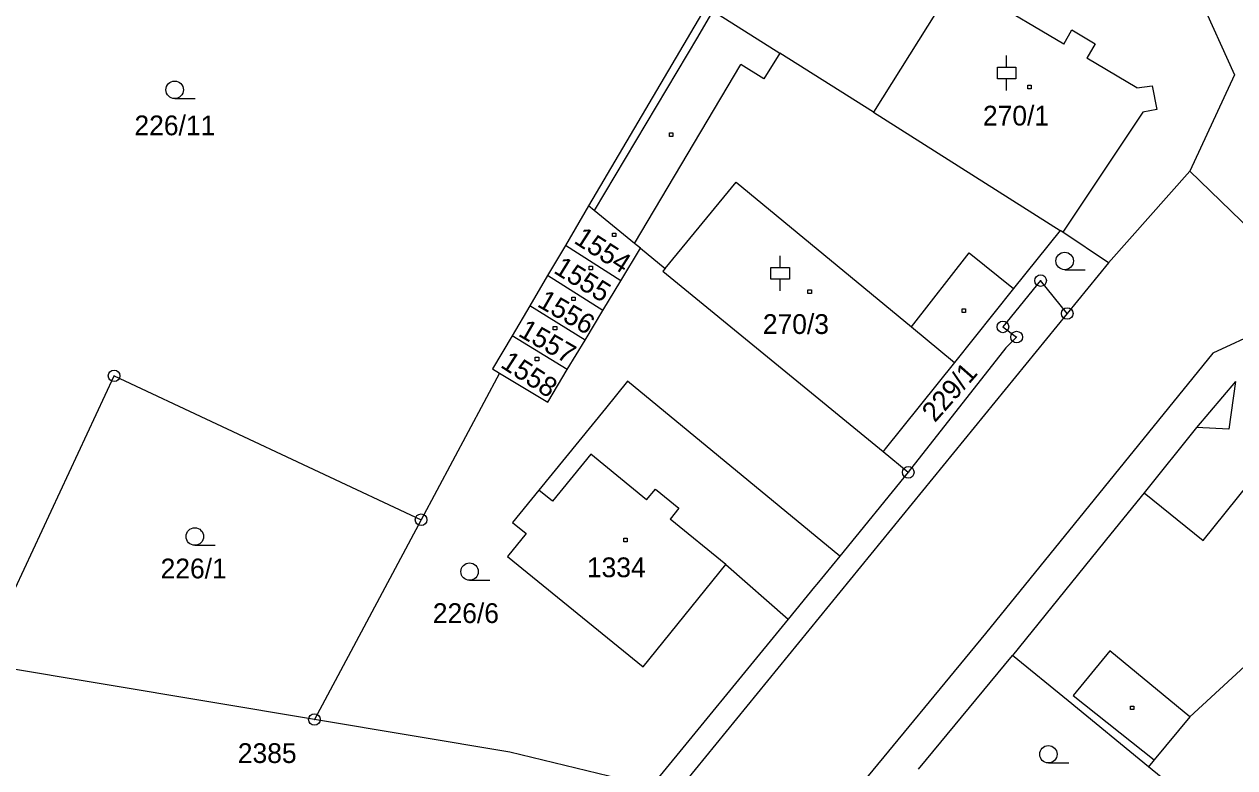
# Model space of a CAD drawing. Extents: x -795483 to -789093, y -1112258 to -1108741.
# Drawn here: x -791809.3 to -791705.2, y -1111029.8 to -1110965.8 of the extents above; entities that cross this region are included whole.
import ezdxf

# ---------------------------------------------------------------- set-up
doc = ezdxf.new("R2010")
doc.units = 0
for name, color, linetype in [('Vrstva 1', 7, 'Continuous'), ('Vrstva 14', 7, 'Continuous'), ('Vrstva 15', 7, 'Continuous'), ('Vrstva 16', 7, 'Continuous'), ('Vrstva 2', 7, 'Continuous'), ('Vrstva 23', 7, 'Continuous'), ('Vrstva 25', 7, 'Continuous'), ('Vrstva 28', 7, 'Continuous')]:
    doc.layers.add(name, color=color, linetype=linetype)

msp = doc.modelspace()

# ---------------------------------------------------------------- linework, layer by layer
at = {"layer": 'Vrstva 1'}
for p, q in [((-791729.12, -1110962.07), (-791736.25, -1110973.42)), ((-791708.6, -1110962.68), (-791705.19, -1110970.21)), ((-791750.67, -1110964.35), (-791760.74, -1110981.48)), ((-791705.19, -1110970.21), (-791709.04, -1110978.5)), ((-791736.25, -1110973.42), (-791720.18, -1110983.59)), ((-791709.04, -1110978.5), (-791716.02, -1110986.37)), ((-791709.04, -1110978.5), (-791695.33, -1110991.76)), ((-791754.17, -1110986.86), (-791748.05, -1110979.44)), ((-791748.05, -1110979.44), (-791732.96, -1110991.89)), ((-791760.74, -1110981.48), (-791762.74, -1110984.88)), ((-791760.27, -1110981.86), (-791760.74, -1110981.48)), ((-791756.79, -1110984.71), (-791760.27, -1110981.86)), ((-791720.18, -1110983.59), (-791724.19, -1110988.59)), ((-791719.97, -1110983.74), (-791720.18, -1110983.59)), ((-791716.02, -1110986.37), (-791719.97, -1110983.74)), ((-791756.29, -1110985.12), (-791756.79, -1110984.71)), ((-791762.74, -1110984.88), (-791764.27, -1110987.47)), ((-791757.97, -1110987.91), (-791762.74, -1110984.88)), ((-791757.97, -1110987.91), (-791756.29, -1110985.12)), ((-791756.29, -1110985.12), (-791754.17, -1110986.86)), ((-791732.96, -1110991.89), (-791728.02, -1110985.51)), ((-791728.02, -1110985.51), (-791724.19, -1110988.59)), ((-791754.17, -1110986.86), (-791754.36, -1110987.09)), ((-791716.02, -1110986.37), (-791719.58, -1110990.73)), ((-791764.27, -1110987.47), (-791765.8, -1110990.06)), ((-791759.51, -1110990.46), (-791764.27, -1110987.47)), ((-791759.51, -1110990.46), (-791757.97, -1110987.91)), ((-791754.36, -1110987.09), (-791735.42, -1111002.61)), ((-791721.87, -1110987.9), (-791725.11, -1110991.88)), ((-791719.58, -1110990.73), (-791721.87, -1110987.9)), ((-791724.19, -1110988.59), (-791729.27, -1110994.94)), ((-791765.8, -1110990.06), (-791767.33, -1110992.66)), ((-791761.04, -1110993.01), (-791765.8, -1110990.06)), ((-791719.58, -1110990.73), (-791789.03, -1111075.84)), ((-791761.04, -1110993.01), (-791759.51, -1110990.46)), ((-791700.5, -1110991.08), (-791707.06, -1110994.15)), ((-791725.11, -1110991.88), (-791723.93, -1110992.76)), ((-791767.33, -1110992.66), (-791769, -1110995.49)), ((-791762.58, -1110995.56), (-791767.33, -1110992.66)), ((-791762.58, -1110995.56), (-791761.04, -1110993.01)), ((-791723.93, -1110992.76), (-791724.86, -1110993.67)), ((-791724.86, -1110993.67), (-791733.25, -1111004.39)), ((-791707.06, -1110994.15), (-791726.6, -1111018.24)), ((-791729.27, -1110994.94), (-791735.23, -1111002.37)), ((-791810.06, -1111014.38), (-791801.55, -1110996.09)), ((-791801.55, -1110996.09), (-791775.15, -1111008.47)), ((-791768.41, -1110995.85), (-791775.15, -1111008.47)), ((-791769, -1110995.49), (-791768.41, -1110995.85)), ((-791768.41, -1110995.85), (-791764.26, -1110998.35)), ((-791764.26, -1110998.35), (-791762.58, -1110995.56)), ((-791757.39, -1110996.54), (-791759.3, -1110998.9)), ((-791739.14, -1111011.6), (-791757.39, -1110996.54)), ((-791705.11, -1110996.58), (-791708.45, -1111000.54)), ((-791759.3, -1110998.9), (-791765.02, -1111005.92)), ((-791708.45, -1111000.54), (-791712.97, -1111006.14)), ((-791735.23, -1111002.37), (-791735.42, -1111002.61)), ((-791735.42, -1111002.61), (-791733.25, -1111004.39)), ((-791733.25, -1111004.39), (-791739.14, -1111011.6)), ((-791765.02, -1111005.92), (-791767.29, -1111008.7)), ((-791712.97, -1111006.14), (-791715.84, -1111009.69)), ((-791775.15, -1111008.47), (-791784.32, -1111025.65)), ((-791767.29, -1111008.7), (-791766.11, -1111009.66)), ((-791766.11, -1111009.66), (-791767.72, -1111011.64)), ((-791715.84, -1111009.69), (-791724.29, -1111020.15)), ((-791767.72, -1111011.64), (-791756.06, -1111021.12)), ((-791739.14, -1111011.6), (-791741.11, -1111014)), ((-791756.06, -1111021.12), (-791748.94, -1111012.32)), ((-791748.94, -1111012.32), (-791743.57, -1111017.02)), ((-791741.11, -1111014), (-791741.31, -1111014.25)), ((-791741.31, -1111014.25), (-791743.57, -1111017.02)), ((-791698.11, -1111015.33), (-791709.03, -1111025.42)), ((-791743.57, -1111017.02), (-791755.35, -1111031.41)), ((-791726.6, -1111018.24), (-791776.05, -1111078.25)), ((-791732.36, -1111029.92), (-791724.29, -1111020.15)), ((-791719.51, -1111024.05), (-791724.29, -1111020.15)), ((-791784.32, -1111025.65), (-791815.22, -1111020.47)), ((-791712.58, -1111029.71), (-791719.51, -1111024.05)), ((-791709.03, -1111025.42), (-791712.09, -1111029.12)), ((-791767.53, -1111028.47), (-791784.32, -1111025.65)), ((-791758.05, -1111030.76), (-791767.53, -1111028.47)), ((-791712.09, -1111029.12), (-791712.58, -1111029.71)), ((-791705.13, -1111035.78), (-791712.58, -1111029.71))]:
    msp.add_line(p, q, dxfattribs=at)
at = {"layer": 'Vrstva 2'}
for p, q in [((-791719.88, -1110967.57), (-791729.12, -1110962.07)), ((-791750.05, -1110964.7), (-791751.39, -1110966.95)), ((-791750.05, -1110964.7), (-791744.29, -1110968.34)), ((-791751.39, -1110966.95), (-791760.27, -1110981.86)), ((-791719.88, -1110967.57), (-791719.17, -1110966.34)), ((-791719.17, -1110966.34), (-791717.19, -1110967.54)), ((-791717.19, -1110967.54), (-791717.88, -1110968.76)), ((-791744.29, -1110968.34), (-791745.68, -1110970.55)), ((-791736.25, -1110973.42), (-791744.29, -1110968.34)), ((-791713.58, -1110971.32), (-791717.88, -1110968.76)), ((-791756.79, -1110984.71), (-791747.64, -1110969.31)), ((-791745.68, -1110970.55), (-791747.64, -1110969.31)), ((-791713.58, -1110971.32), (-791712.27, -1110971.15)), ((-791712.27, -1110971.15), (-791711.88, -1110973.19)), ((-791713.08, -1110973.42), (-791719.97, -1110983.74)), ((-791711.88, -1110973.19), (-791713.08, -1110973.42)), ((-791732.96, -1110991.89), (-791729.27, -1110994.94)), ((-791705.11, -1110996.58), (-791705.67, -1111000.68)), ((-791705.67, -1111000.68), (-791708.45, -1111000.54)), ((-791760.55, -1111002.84), (-791763.84, -1111006.88)), ((-791755.75, -1111006.77), (-791760.55, -1111002.84)), ((-791707.9, -1111010.25), (-791703.99, -1111005.42)), ((-791763.84, -1111006.88), (-791765.02, -1111005.92)), ((-791755.75, -1111006.77), (-791754.98, -1111005.84)), ((-791754.98, -1111005.84), (-791752.97, -1111007.48)), ((-791712.97, -1111006.14), (-791707.9, -1111010.25)), ((-791752.97, -1111007.48), (-791753.73, -1111008.42)), ((-791748.94, -1111012.32), (-791753.73, -1111008.42)), ((-791715.92, -1111019.74), (-791719.08, -1111023.59)), ((-791709.03, -1111025.42), (-791715.92, -1111019.74)), ((-791719.08, -1111023.59), (-791712.09, -1111029.12))]:
    msp.add_line(p, q, dxfattribs=at)
at = {"layer": 'Vrstva 23'}
for p, q in [((-791724.79, -1110969.55), (-791724.79, -1110968.55)), ((-791725.59, -1110970.55), (-791725.59, -1110969.55)), ((-791725.59, -1110969.55), (-791723.99, -1110969.55)), ((-791723.99, -1110969.55), (-791723.99, -1110970.55)), ((-791723.99, -1110970.55), (-791725.59, -1110970.55)), ((-791724.79, -1110971.55), (-791724.79, -1110970.55)), ((-791796.34, -1110972.24), (-791794.59, -1110972.24)), ((-791744.27, -1110986.78), (-791744.27, -1110985.78)), ((-791745.07, -1110987.78), (-791745.07, -1110986.78)), ((-791745.07, -1110986.78), (-791743.47, -1110986.78)), ((-791743.47, -1110986.78), (-791743.47, -1110987.78)), ((-791719.8, -1110986.96), (-791718.05, -1110986.96)), ((-791743.47, -1110987.78), (-791745.07, -1110987.78)), ((-791744.27, -1110988.78), (-791744.27, -1110987.78)), ((-791794.61, -1111010.66), (-791792.86, -1111010.66)), ((-791770.98, -1111013.68), (-791769.23, -1111013.68)), ((-791721.2, -1111029.39), (-791719.45, -1111029.39))]:
    msp.add_line(p, q, dxfattribs=at)
for centre in [(-791796.34, -1110971.49), (-791719.8, -1110986.21), (-791794.61, -1111009.91), (-791770.98, -1111012.93), (-791721.2, -1111028.64)]:
    msp.add_circle(centre, 0.75, dxfattribs=at)
at = {"layer": 'Vrstva 25'}
for p, q in [((-791722.98, -1110971.1), (-791722.68, -1110971.1)), ((-791722.98, -1110971.4), (-791722.98, -1110971.1)), ((-791722.68, -1110971.1), (-791722.68, -1110971.4)), ((-791722.68, -1110971.4), (-791722.98, -1110971.4)), ((-791753.79, -1110975.2), (-791753.49, -1110975.2)), ((-791753.79, -1110975.5), (-791753.79, -1110975.2)), ((-791753.49, -1110975.5), (-791753.79, -1110975.5)), ((-791753.49, -1110975.2), (-791753.49, -1110975.5)), ((-791758.69, -1110983.81), (-791758.39, -1110983.81)), ((-791758.69, -1110984.11), (-791758.69, -1110983.81)), ((-791758.39, -1110983.81), (-791758.39, -1110984.11)), ((-791758.39, -1110984.11), (-791758.69, -1110984.11)), ((-791760.7, -1110986.66), (-791760.4, -1110986.66)), ((-791760.7, -1110986.96), (-791760.7, -1110986.66)), ((-791760.4, -1110986.96), (-791760.7, -1110986.96)), ((-791760.4, -1110986.66), (-791760.4, -1110986.96)), ((-791741.88, -1110988.7), (-791741.58, -1110988.7)), ((-791741.88, -1110989), (-791741.88, -1110988.7)), ((-791741.58, -1110989), (-791741.88, -1110989)), ((-791741.58, -1110988.7), (-791741.58, -1110989)), ((-791762.19, -1110989.32), (-791761.89, -1110989.32)), ((-791762.19, -1110989.62), (-791762.19, -1110989.32)), ((-791761.89, -1110989.62), (-791762.19, -1110989.62)), ((-791761.89, -1110989.32), (-791761.89, -1110989.62)), ((-791728.62, -1110990.33), (-791728.32, -1110990.33)), ((-791728.62, -1110990.63), (-791728.62, -1110990.33)), ((-791728.32, -1110990.63), (-791728.62, -1110990.63)), ((-791728.32, -1110990.33), (-791728.32, -1110990.63)), ((-791763.78, -1110991.84), (-791763.48, -1110991.84)), ((-791763.78, -1110992.14), (-791763.78, -1110991.84)), ((-791763.48, -1110992.14), (-791763.78, -1110992.14)), ((-791763.48, -1110991.84), (-791763.48, -1110992.14)), ((-791765.33, -1110994.49), (-791765.03, -1110994.49)), ((-791765.33, -1110994.79), (-791765.33, -1110994.49)), ((-791765.03, -1110994.79), (-791765.33, -1110994.79)), ((-791765.03, -1110994.49), (-791765.03, -1110994.79)), ((-791757.72, -1111010.06), (-791757.42, -1111010.06)), ((-791757.72, -1111010.36), (-791757.72, -1111010.06)), ((-791757.42, -1111010.36), (-791757.72, -1111010.36)), ((-791757.42, -1111010.06), (-791757.42, -1111010.36)), ((-791714.14, -1111024.49), (-791713.84, -1111024.49)), ((-791714.14, -1111024.79), (-791714.14, -1111024.49)), ((-791713.84, -1111024.79), (-791714.14, -1111024.79)), ((-791713.84, -1111024.49), (-791713.84, -1111024.79))]:
    msp.add_line(p, q, dxfattribs=at)
at = {"layer": 'Vrstva 28'}
for centre, radius in [((-791721.87, -1110987.9), 0.5), ((-791721.87, -1110987.9), 0.01), ((-791719.58, -1110990.73), 0.5), ((-791719.58, -1110990.73), 0.01), ((-791725.11, -1110991.88), 0.5), ((-791725.11, -1110991.88), 0.01), ((-791723.93, -1110992.76), 0.5), ((-791723.93, -1110992.76), 0.01), ((-791801.55, -1110996.09), 0.5), ((-791801.55, -1110996.09), 0.01), ((-791733.25, -1111004.39), 0.5), ((-791733.25, -1111004.39), 0.01), ((-791775.15, -1111008.47), 0.5), ((-791775.15, -1111008.47), 0.01), ((-791784.32, -1111025.65), 0.5), ((-791784.32, -1111025.65), 0.01)]:
    msp.add_circle(centre, radius, dxfattribs=at)

# ---------------------------------------------------------------- texts
at = {"layer": 'Vrstva 14'}
for s, p in [('226/11', (-791799.8, -1110975.4)), ('226/1', (-791797.55, -1111013.51)), ('226/6', (-791774.14, -1111017.35))]:
    msp.add_text(s, height=1.7, dxfattribs=at).set_placement(p)
msp.add_text('229/1', height=1.7, rotation=48.5754, dxfattribs=at).set_placement((-791730.96, -1111000.17))
at = {"layer": 'Vrstva 15'}
for s, p in [('270/1', (-791726.83, -1110974.56)), ('270/3', (-791745.76, -1110992.49)), ('1334', (-791760.89, -1111013.41))]:
    msp.add_text(s, height=1.7, dxfattribs=at).set_placement(p)
for s, rotation, p in [('1554', 327.2333, (-791762.09, -1110984.61)), ('1555', 328.2817, (-791763.84, -1110987.18)), ('1556', 330.0264, (-791765.25, -1110990.07)), ('1557', 330.0338, (-791766.88, -1110992.61)), ('1558', 327.0082, (-791768.41, -1110995.29))]:
    msp.add_text(s, height=1.7, rotation=rotation, dxfattribs=at).set_placement(p)
at = {"layer": 'Vrstva 16'}
msp.add_text('2385', height=1.7, dxfattribs=at).set_placement((-791790.91, -1111029.39))

doc.saveas('drawing.dxf')
